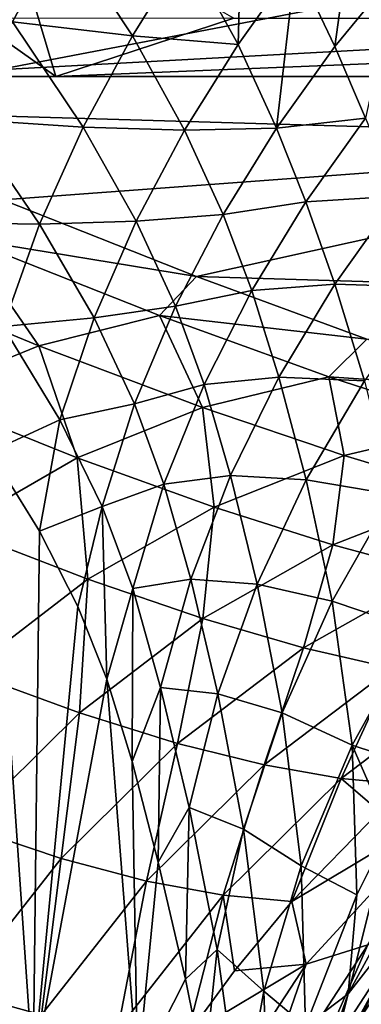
# Model space of a CAD drawing. Header units: metres. Extents: x -62 to 300, y -109 to 109.
# Tile 498 of 656: x 10.56 to 12.56, y 60.91 to 66.68. Entities that reach past the tile are written whole.
import ezdxf

# ---------------------------------------------------------------- set-up
doc = ezdxf.new("R2010")
doc.units = ezdxf.units.M
doc.layers.add('solid_500635', color=7, linetype='CONTINUOUS')

msp = doc.modelspace()

# ---------------------------------------------------------------- linework, layer by layer
at = {"layer": 'solid_500635'}
for points in [[(11.86563, 67.559616, -4.145447), (11.836464, 66.529335, -3.619478), (11.531343, 67.083595, -4.34358)], [(11.86563, 67.559616, -4.145447), (12.173494, 67.002083, -3.413043), (11.836464, 66.529335, -3.619478)], [(10.76954, 66.342804, 6.412589), (9.420122, 67.300003, 6.596309), (10.42898, 67.473579, 5.155511)], [(10.76954, 66.342804, 6.412589), (10.42898, 67.473579, 5.155511), (11.812075, 66.683235, 4.923695)], [(12.531734, 67.44886, -3.212424), (12.404467, 66.518036, -2.767215), (12.173494, 67.002083, -3.413043)], [(12.531734, 67.44886, -3.212424), (12.771971, 66.967865, -2.558987), (12.404467, 66.518036, -2.767215)], [(9.708906, 66.342865, 7.92733), (9.420122, 67.300003, 6.596309), (10.76954, 66.342804, 6.412589)], [(10.806344, 67.202919, -5.337937), (10.516035, 66.663277, -5.539385), (10.082704, 67.241264, -6.222033)], [(10.806344, 67.202919, -5.337937), (11.217664, 66.579819, -4.548762), (10.516035, 66.663277, -5.539385)], [(11.531343, 67.083595, -4.34358), (11.217664, 66.579819, -4.548762), (10.806344, 67.202919, -5.337937)], [(14.373447, 67.13604, 20.444361), (7.093341, 67.087395, 15.28958), (8.042585, 66.658318, 15.352308)], [(14.373447, 67.13604, 20.444361), (8.042585, 66.658318, 15.352308), (9.202216, 66.147881, 15.355618)], [(15.211466, 65.971565, 19.24774), (14.373447, 67.13604, 20.444361), (9.202216, 66.147881, 15.355618)], [(11.531343, 67.083595, -4.34358), (11.836464, 66.529335, -3.619478), (11.217664, 66.579819, -4.548762)], [(12.173494, 67.002083, -3.413043), (12.062682, 66.041077, -2.98282), (11.836464, 66.529335, -3.619478)], [(12.173494, 67.002083, -3.413043), (12.404467, 66.518036, -2.767215), (12.062682, 66.041077, -2.98282)], [(12.771971, 66.967865, -2.558987), (12.583742, 66.097969, -2.207147), (12.404467, 66.518036, -2.767215)], [(8.666383, 66.683411, 9.416207), (9.708906, 66.342865, 7.92733), (15.960187, 66.68174, 14.516252)], [(9.708906, 66.342865, 7.92733), (17.000624, 66.342659, 13.030354), (15.960187, 66.68174, 14.516252)], [(10.516035, 66.663277, -5.539385), (10.929439, 66.045403, -4.764295), (10.253711, 66.091652, -5.752852)], [(11.217664, 66.579819, -4.548762), (10.929439, 66.045403, -4.764295), (10.516035, 66.663277, -5.539385)], [(10.76954, 66.342804, 6.412589), (11.812075, 66.683235, 4.923695), (19.09952, 66.68174, 10.03282)], [(10.76954, 66.342804, 6.412589), (19.09952, 66.68174, 10.03282), (18.059084, 66.342659, 11.518718)], [(11.217664, 66.579819, -4.548762), (11.523978, 66.028137, -3.834357), (10.929439, 66.045403, -4.764295)], [(11.836464, 66.529335, -3.619478), (11.523978, 66.028137, -3.834357), (11.217664, 66.579819, -4.548762)], [(11.836464, 66.529335, -3.619478), (12.062682, 66.041077, -2.98282), (11.523978, 66.028137, -3.834357)], [(12.404467, 66.518036, -2.767215), (12.583742, 66.097969, -2.207147), (12.062682, 66.041077, -2.98282)], [(9.708906, 66.342865, 7.92733), (10.76954, 66.342804, 6.412589), (17.000624, 66.342659, 13.030354)], [(10.76954, 66.342804, 6.412589), (18.059084, 66.342659, 11.518718), (17.000624, 66.342659, 13.030354)], [(15.211466, 65.971565, 19.24774), (9.202216, 66.147881, 15.355618), (10.457973, 65.620354, 15.263076)], [(10.253711, 66.091652, -5.752852), (10.673021, 65.478188, -4.993231), (10.031557, 65.488815, -5.980768)], [(10.929439, 66.045403, -4.764295), (10.673021, 65.478188, -4.993231), (10.253711, 66.091652, -5.752852)], [(12.583742, 66.097969, -2.207147), (12.233292, 65.608421, -2.434543), (12.062682, 66.041077, -2.98282)], [(12.583742, 66.097969, -2.207147), (12.770278, 65.642662, -1.607555), (12.233292, 65.608421, -2.434543)], [(10.929439, 66.045403, -4.764295), (11.240775, 65.495804, -4.060843), (10.673021, 65.478188, -4.993231)], [(11.523978, 66.028137, -3.834357), (11.240775, 65.495804, -4.060843), (10.929439, 66.045403, -4.764295)], [(11.523978, 66.028137, -3.834357), (11.749836, 65.534966, -3.208222), (11.240775, 65.495804, -4.060843)], [(12.062682, 66.041077, -2.98282), (11.749836, 65.534966, -3.208222), (11.523978, 66.028137, -3.834357)], [(12.062682, 66.041077, -2.98282), (12.233292, 65.608421, -2.434543), (11.749836, 65.534966, -3.208222)], [(15.211466, 65.971565, 19.24774), (10.457973, 65.620354, 15.263076), (11.592421, 65.171913, 15.080247)], [(16.139948, 65.036148, 17.92194), (15.211466, 65.971565, 19.24774), (11.592421, 65.171913, 15.080247)], [(11.592421, 65.171913, 15.080247), (10.457973, 65.620354, 15.263076), (10.2339, 65.393913, 14.718849)], [(12.233292, 65.608421, -2.434543), (11.916675, 65.089211, -2.673469), (11.749836, 65.534966, -3.208222)], [(12.233292, 65.608421, -2.434543), (12.40294, 65.127777, -1.853324), (11.916675, 65.089211, -2.673469)], [(12.770278, 65.642662, -1.607555), (12.40294, 65.127777, -1.853324), (12.233292, 65.608421, -2.434543)], [(12.770278, 65.642662, -1.607555), (12.966053, 65.109818, -0.881656), (12.40294, 65.127777, -1.853324)], [(11.749836, 65.534966, -3.208222), (11.47044, 64.997566, -3.446378), (11.240775, 65.495804, -4.060843)], [(11.749836, 65.534966, -3.208222), (11.916675, 65.089211, -2.673469), (11.47044, 64.997566, -3.446378)], [(10.673021, 65.478188, -4.993231), (10.460543, 64.879036, -5.237816), (10.031557, 65.488815, -5.980768)], [(10.673021, 65.478188, -4.993231), (10.993007, 64.930412, -4.301868), (10.460543, 64.879036, -5.237816)], [(11.240775, 65.495804, -4.060843), (10.993007, 64.930412, -4.301868), (10.673021, 65.478188, -4.993231)], [(11.240775, 65.495804, -4.060843), (11.47044, 64.997566, -3.446378), (10.993007, 64.930412, -4.301868)], [(10.2339, 65.393913, 14.718849), (9.56557, 65.221581, 14.171413), (10.670125, 64.766441, 13.897071)], [(11.375668, 64.943924, 14.468719), (10.2339, 65.393913, 14.718849), (10.670125, 64.766441, 13.897071)], [(11.592421, 65.171913, 15.080247), (10.2339, 65.393913, 14.718849), (11.375668, 64.943924, 14.468719)], [(10.670125, 64.766441, 13.897071), (9.56557, 65.221581, 14.171413), (9.969495, 64.481201, 13.337433)], [(12.591674, 64.805588, 14.828686), (11.592421, 65.171913, 15.080247), (11.375668, 64.943924, 14.468719)], [(16.139948, 65.036148, 17.92194), (11.592421, 65.171913, 15.080247), (12.591674, 64.805588, 14.828686)], [(12.40294, 65.127777, -1.853324), (12.075853, 64.582451, -2.112865), (11.916675, 65.089211, -2.673469)], [(12.40294, 65.127777, -1.853324), (12.577023, 64.561546, -1.150455), (12.075853, 64.582451, -2.112865)], [(12.966053, 65.109818, -0.881656), (12.577023, 64.561546, -1.150455), (12.40294, 65.127777, -1.853324)], [(11.916675, 65.089211, -2.673469), (11.638063, 64.539009, -2.926518), (11.47044, 64.997566, -3.446378)], [(11.916675, 65.089211, -2.673469), (12.075853, 64.582451, -2.112865), (11.638063, 64.539009, -2.926518)], [(11.47044, 64.997566, -3.446378), (11.230271, 64.427452, -3.700049), (10.993007, 64.930412, -4.301868)], [(11.47044, 64.997566, -3.446378), (11.638063, 64.539009, -2.926518), (11.230271, 64.427452, -3.700049)], [(10.993007, 64.930412, -4.301868), (10.792279, 64.333046, -4.559585), (10.460543, 64.879036, -5.237816)], [(11.375668, 64.943924, 14.468719), (10.670125, 64.766441, 13.897071), (11.628353, 64.405113, 13.558966)], [(10.993007, 64.930412, -4.301868), (11.230271, 64.427452, -3.700049), (10.792279, 64.333046, -4.559585)], [(12.367822, 64.58532, 14.14804), (11.375668, 64.943924, 14.468719), (11.628353, 64.405113, 13.558966)], [(12.591674, 64.805588, 14.828686), (11.375668, 64.943924, 14.468719), (12.367822, 64.58532, 14.14804)], [(10.460543, 64.879036, -5.237816), (10.792279, 64.333046, -4.559585), (10.383833, 64.146027, -5.357383)], [(13.469625, 64.510422, 14.519729), (12.591674, 64.805588, 14.828686), (12.367822, 64.58532, 14.14804)], [(10.670125, 64.766441, 13.897071), (9.969495, 64.481201, 13.337433), (10.895253, 64.110832, 12.982909)], [(11.628353, 64.405113, 13.558966), (10.670125, 64.766441, 13.897071), (10.895253, 64.110832, 12.982909)], [(12.367822, 64.58532, 14.14804), (11.628353, 64.405113, 13.558966), (12.458245, 64.12323, 13.171138)], [(12.075853, 64.582451, -2.112865), (11.792997, 64.006363, -2.387959), (11.638063, 64.539009, -2.926518)], [(12.075853, 64.582451, -2.112865), (12.236567, 63.981361, -1.435324), (11.792997, 64.006363, -2.387959)], [(12.577023, 64.561546, -1.150455), (12.236567, 63.981361, -1.435324), (12.075853, 64.582451, -2.112865)], [(12.577023, 64.561546, -1.150455), (12.743938, 63.895229, -0.278555), (12.236567, 63.981361, -1.435324)], [(13.228349, 64.304924, 13.772014), (12.367822, 64.58532, 14.14804), (12.458245, 64.12323, 13.171138)], [(13.469625, 64.510422, 14.519729), (12.367822, 64.58532, 14.14804), (13.228349, 64.304924, 13.772014)], [(11.638063, 64.539009, -2.926518), (11.402712, 63.957134, -3.196148), (11.230271, 64.427452, -3.700049)], [(11.638063, 64.539009, -2.926518), (11.792997, 64.006363, -2.387959), (11.402712, 63.957134, -3.196148)], [(10.895253, 64.110832, 12.982909), (9.969495, 64.481201, 13.337433), (10.180586, 63.699116, 12.430323)], [(11.230271, 64.427452, -3.700049), (11.039993, 63.826149, -3.971347), (10.792279, 64.333046, -4.559585)], [(11.628353, 64.405113, 13.558966), (10.895253, 64.110832, 12.982909), (11.696651, 63.822182, 12.584018)], [(11.230271, 64.427452, -3.700049), (11.402712, 63.957134, -3.196148), (11.039993, 63.826149, -3.971347)], [(12.458245, 64.12323, 13.171138), (11.628353, 64.405113, 13.558966), (11.696651, 63.822182, 12.584018)], [(10.792279, 64.333046, -4.559585), (10.673194, 63.680382, -4.790126), (10.383833, 64.146027, -5.357383)], [(10.792279, 64.333046, -4.559585), (11.039993, 63.826149, -3.971347), (10.673194, 63.680382, -4.790126)], [(13.228349, 64.304924, 13.772014), (12.458245, 64.12323, 13.171138), (13.179123, 63.907459, 12.742656)], [(10.383833, 64.146027, -5.357383), (10.636786, 60.504406, -5.135273), (9.817936, 60.504406, -6.566611)], [(10.895253, 64.110832, 12.982909), (10.180586, 63.699116, 12.430323), (10.956178, 63.399403, 12.021109)], [(10.383833, 64.146027, -5.357383), (10.673194, 63.680382, -4.790126), (10.636786, 60.504406, -5.135273)], [(11.696651, 63.822182, 12.584018), (10.895253, 64.110832, 12.982909), (10.956178, 63.399403, 12.021109)], [(12.458245, 64.12323, 13.171138), (11.696651, 63.822182, 12.584018), (12.392896, 63.601025, 12.148854)], [(13.179123, 63.907459, 12.742656), (12.458245, 64.12323, 13.171138), (12.392896, 63.601025, 12.148854)], [(11.792997, 64.006363, -2.387959), (11.559212, 63.399765, -2.680265), (11.402712, 63.957134, -3.196148)], [(11.792997, 64.006363, -2.387959), (11.94859, 63.370289, -1.73689), (11.559212, 63.399765, -2.680265)], [(12.236567, 63.981361, -1.435324), (11.94859, 63.370289, -1.73689), (11.792997, 64.006363, -2.387959)], [(12.236567, 63.981361, -1.435324), (12.387876, 63.272301, -0.5937), (11.94859, 63.370289, -1.73689)], [(12.743938, 63.895229, -0.278555), (12.387876, 63.272301, -0.5937), (12.236567, 63.981361, -1.435324)], [(11.402712, 63.957134, -3.196148), (11.220048, 63.345619, -3.484373), (11.039993, 63.826149, -3.971347)], [(11.402712, 63.957134, -3.196148), (11.559212, 63.399765, -2.680265), (11.220048, 63.345619, -3.484373)], [(12.743938, 63.895229, -0.278555), (12.879857, 63.105446, 0.828648), (12.387876, 63.272301, -0.5937)], [(13.179123, 63.907459, 12.742656), (12.392896, 63.601025, 12.148854), (12.9992, 63.437149, 11.681769)], [(11.039993, 63.826149, -3.971347), (10.897508, 63.2402, -4.293853), (10.673194, 63.680382, -4.790126)], [(11.039993, 63.826149, -3.971347), (11.067607, 62.815807, -3.876942), (10.897508, 63.2402, -4.293853)], [(11.696651, 63.822182, 12.584018), (10.956178, 63.399403, 12.021109), (11.630941, 63.169605, 11.579839)], [(11.039993, 63.826149, -3.971347), (11.220048, 63.345619, -3.484373), (11.067607, 62.815807, -3.876942)], [(12.392896, 63.601025, 12.148854), (11.696651, 63.822182, 12.584018), (11.630941, 63.169605, 11.579839)], [(10.956178, 63.399403, 12.021109), (10.180586, 63.699116, 12.430323), (10.250537, 62.858677, 11.49314)], [(10.673194, 63.680382, -4.790126), (10.897508, 63.2402, -4.293853), (10.636786, 60.504406, -5.135273)], [(12.392896, 63.601025, 12.148854), (11.630941, 63.169605, 11.579839), (12.219924, 62.998886, 11.110147)], [(12.9992, 63.437149, 11.681769), (12.392896, 63.601025, 12.148854), (12.219924, 62.998886, 11.110147)], [(10.956178, 63.399403, 12.021109), (10.250537, 62.858677, 11.49314), (10.90712, 62.617748, 11.046211)], [(11.630941, 63.169605, 11.579839), (10.956178, 63.399403, 12.021109), (10.90712, 62.617748, 11.046211)], [(11.559212, 63.399765, -2.680265), (11.382666, 62.765301, -2.991054), (11.220048, 63.345619, -3.484373)], [(11.559212, 63.399765, -2.680265), (11.717574, 62.729855, -2.05565), (11.382666, 62.765301, -2.991054)], [(11.94859, 63.370289, -1.73689), (11.717574, 62.729855, -2.05565), (11.559212, 63.399765, -2.680265)], [(12.9992, 63.437149, 11.681769), (12.219924, 62.998886, 11.110147), (12.736668, 62.87896, 10.611565)], [(11.220048, 63.345619, -3.484373), (11.215569, 62.33334, -3.481638), (11.067607, 62.815807, -3.876942)], [(11.220048, 63.345619, -3.484373), (11.382666, 62.765301, -2.991054), (11.215569, 62.33334, -3.481638)], [(11.94859, 63.370289, -1.73689), (12.09457, 62.618385, -0.926955), (11.717574, 62.729855, -2.05565)], [(12.387876, 63.272301, -0.5937), (12.09457, 62.618385, -0.926955), (11.94859, 63.370289, -1.73689)], [(10.897508, 63.2402, -4.293853), (11.067607, 62.815807, -3.876942), (10.636786, 60.504406, -5.135273)], [(12.387876, 63.272301, -0.5937), (12.505186, 62.428959, 0.47731), (12.09457, 62.618385, -0.926955)], [(12.879857, 63.105446, 0.828648), (12.505186, 62.428959, 0.47731), (12.387876, 63.272301, -0.5937)], [(11.630941, 63.169605, 11.579839), (10.90712, 62.617748, 11.046211), (11.482293, 62.438683, 10.5742)], [(12.219924, 62.998886, 11.110147), (11.630941, 63.169605, 11.579839), (11.482293, 62.438683, 10.5742)], [(12.879857, 63.105446, 0.828648), (12.926619, 62.289581, 2.082861), (12.505186, 62.428959, 0.47731)], [(12.219924, 62.998886, 11.110147), (11.482293, 62.438683, 10.5742), (11.989478, 62.312714, 10.07614)], [(12.736668, 62.87896, 10.611565), (12.219924, 62.998886, 11.110147), (11.989478, 62.312714, 10.07614)], [(10.90712, 62.617748, 11.046211), (10.250537, 62.858677, 11.49314), (10.235786, 61.953602, 10.558726)], [(12.736668, 62.87896, 10.611565), (11.989478, 62.312714, 10.07614), (12.440038, 62.233067, 9.549881)], [(13.192604, 62.803429, 10.082422), (12.736668, 62.87896, 10.611565), (12.440038, 62.233067, 9.549881)], [(11.067607, 62.815807, -3.876942), (11.248313, 60.504406, -3.603843), (10.636786, 60.504406, -5.135273)], [(11.067607, 62.815807, -3.876942), (11.215569, 62.33334, -3.481638), (11.248313, 60.504406, -3.603843)], [(11.382666, 62.765301, -2.991054), (11.369132, 61.742928, -3.02458), (11.215569, 62.33334, -3.481638)], [(11.382666, 62.765301, -2.991054), (11.550221, 62.063572, -2.39169), (11.369132, 61.742928, -3.02458)], [(11.717574, 62.729855, -2.05565), (11.550221, 62.063572, -2.39169), (11.382666, 62.765301, -2.991054)], [(13.192604, 62.803429, 10.082422), (12.440038, 62.233067, 9.549881), (12.840764, 62.19709, 8.991205)], [(11.717574, 62.729855, -2.05565), (11.868165, 61.93671, -1.277399), (11.550221, 62.063572, -2.39169)], [(12.09457, 62.618385, -0.926955), (11.868165, 61.93671, -1.277399), (11.717574, 62.729855, -2.05565)], [(10.90712, 62.617748, 11.046211), (10.235786, 61.953602, 10.558726), (10.800431, 61.765194, 10.084337)], [(11.482293, 62.438683, 10.5742), (10.90712, 62.617748, 11.046211), (10.800431, 61.765194, 10.084337)], [(12.09457, 62.618385, -0.926955), (12.206408, 61.721256, 0.106594), (11.868165, 61.93671, -1.277399)], [(12.505186, 62.428959, 0.47731), (12.206408, 61.721256, 0.106594), (12.09457, 62.618385, -0.926955)], [(11.482293, 62.438683, 10.5742), (10.800431, 61.765194, 10.084337), (11.301224, 61.633121, 9.586527)], [(11.989478, 62.312714, 10.07614), (11.482293, 62.438683, 10.5742), (11.301224, 61.633121, 9.586527)], [(12.505186, 62.428959, 0.47731), (12.532917, 61.552559, 1.694422), (12.206408, 61.721256, 0.106594)], [(12.721308, 61.930923, 1.894166), (12.532917, 61.552559, 1.694422), (12.505186, 62.428959, 0.47731)], [(12.926619, 62.289581, 2.082861), (12.721308, 61.930923, 1.894166), (12.505186, 62.428959, 0.47731)], [(11.215569, 62.33334, -3.481638), (11.369132, 61.742928, -3.02458), (11.248313, 60.504406, -3.603843)], [(11.989478, 62.312714, 10.07614), (11.301224, 61.633121, 9.586527), (11.74935, 61.550255, 9.062798)], [(12.440038, 62.233067, 9.549881), (11.989478, 62.312714, 10.07614), (11.74935, 61.550255, 9.062798)], [(12.440038, 62.233067, 9.549881), (11.74935, 61.550255, 9.062798), (12.151536, 61.513767, 8.5086)], [(12.440038, 62.233067, 9.549881), (12.151536, 61.513767, 8.5086), (12.665656, 62.039684, 8.868593)], [(12.440038, 62.233067, 9.549881), (12.665656, 62.039684, 8.868593), (12.840764, 62.19709, 8.991205)], [(12.151536, 61.513767, 8.5086), (12.235104, 61.147289, 7.609806), (13.089378, 62.073788, 8.18745)], [(12.665656, 62.039684, 8.868593), (12.151536, 61.513767, 8.5086), (13.089378, 62.073788, 8.18745)], [(13.089378, 62.073788, 8.18745), (12.235104, 61.147289, 7.609806), (12.596858, 61.258995, 6.885559)], [(11.550221, 62.063572, -2.39169), (11.527992, 61.058006, -2.472065), (11.369132, 61.742928, -3.02458)], [(11.550221, 62.063572, -2.39169), (11.713738, 61.232025, -1.643701), (11.527992, 61.058006, -2.472065)], [(11.868165, 61.93671, -1.277399), (11.713738, 61.232025, -1.643701), (11.550221, 62.063572, -2.39169)], [(13.047398, 62.010777, 3.161052), (12.481359, 60.973808, 2.628146), (12.721308, 61.930923, 1.894166)], [(12.937792, 61.559002, 4.087249), (12.481359, 60.973808, 2.628146), (13.047398, 62.010777, 3.161052)], [(10.800431, 61.765194, 10.084337), (10.235786, 61.953602, 10.558726), (10.188377, 60.987286, 9.650899)], [(11.868165, 61.93671, -1.277399), (11.987501, 60.987915, -0.280818), (11.713738, 61.232025, -1.643701)], [(12.206408, 61.721256, 0.106594), (11.987501, 60.987915, -0.280818), (11.868165, 61.93671, -1.277399)], [(12.481359, 60.973808, 2.628146), (12.532917, 61.552559, 1.694422), (12.721308, 61.930923, 1.894166)], [(10.800431, 61.765194, 10.084337), (10.188377, 60.987286, 9.650899), (10.685457, 60.849472, 9.152527)], [(11.301224, 61.633121, 9.586527), (10.800431, 61.765194, 10.084337), (10.685457, 60.849472, 9.152527)], [(11.369132, 61.742928, -3.02458), (11.527992, 61.058006, -2.472065), (11.248313, 60.504406, -3.603843)], [(12.206408, 61.721256, 0.106594), (12.231078, 60.78339, 1.286406), (11.987501, 60.987915, -0.280818)], [(12.532917, 61.552559, 1.694422), (12.231078, 60.78339, 1.286406), (12.206408, 61.721256, 0.106594)], [(13.13475, 61.718513, 5.25281), (12.487648, 60.731865, 4.752975), (12.937792, 61.559002, 4.087249)], [(12.898273, 61.448215, 6.099338), (12.487648, 60.731865, 4.752975), (13.13475, 61.718513, 5.25281)], [(11.301224, 61.633121, 9.586527), (10.685457, 60.849472, 9.152527), (11.133323, 60.764656, 8.630248)], [(11.74935, 61.550255, 9.062798), (11.301224, 61.633121, 9.586527), (11.133323, 60.764656, 8.630248)], [(12.937792, 61.559002, 4.087249), (12.351128, 60.45755, 3.539912), (12.481359, 60.973808, 2.628146)], [(12.487648, 60.731865, 4.752975), (12.351128, 60.45755, 3.539912), (12.937792, 61.559002, 4.087249)], [(11.74935, 61.550255, 9.062798), (11.133323, 60.764656, 8.630248), (11.538536, 60.729843, 8.07937)], [(11.74935, 61.550255, 9.062798), (11.538536, 60.729843, 8.07937), (11.814997, 61.108299, 8.272951)], [(11.74935, 61.550255, 9.062798), (11.814997, 61.108299, 8.272951), (12.151536, 61.513767, 8.5086)], [(12.151536, 61.513767, 8.5086), (11.814997, 61.108299, 8.272951), (12.235104, 61.147289, 7.609806)], [(12.481359, 60.973808, 2.628146), (12.231078, 60.78339, 1.286406), (12.532917, 61.552559, 1.694422)], [(12.898273, 61.448215, 6.099338), (12.22863, 60.420902, 5.589775), (12.487648, 60.731865, 4.752975)], [(12.596858, 61.258995, 6.885559), (12.22863, 60.420902, 5.589775), (12.898273, 61.448215, 6.099338)], [(11.713738, 61.232025, -1.643701), (11.637666, 60.517136, -2.016212), (11.527992, 61.058006, -2.472065)], [(11.713738, 61.232025, -1.643701), (11.851927, 60.235462, -0.681875), (11.637666, 60.517136, -2.016212)], [(11.987501, 60.987915, -0.280818), (11.851927, 60.235462, -0.681875), (11.713738, 61.232025, -1.643701)], [(12.596858, 61.258995, 6.885559), (11.907787, 60.200081, 6.372811), (12.22863, 60.420902, 5.589775)], [(12.235104, 61.147289, 7.609806), (11.907787, 60.200081, 6.372811), (12.596858, 61.258995, 6.885559)], [(12.235104, 61.147289, 7.609806), (11.530468, 60.067677, 7.100145), (11.907787, 60.200081, 6.372811)], [(11.538536, 60.729843, 8.07937), (11.530468, 60.067677, 7.100145), (12.235104, 61.147289, 7.609806)], [(11.814997, 61.108299, 8.272951), (11.538536, 60.729843, 8.07937), (12.235104, 61.147289, 7.609806)], [(11.527992, 61.058006, -2.472065), (11.637666, 60.517136, -2.016212), (11.248313, 60.504406, -3.603843)], [(10.685457, 60.849472, 9.152527), (10.188377, 60.987286, 9.650899), (10.153331, 59.974808, 8.782076)], [(11.987501, 60.987915, -0.280818), (12.023622, 59.9911, 0.863617), (11.851927, 60.235462, -0.681875)], [(12.231078, 60.78339, 1.286406), (12.023622, 59.9911, 0.863617), (11.987501, 60.987915, -0.280818)], [(12.481359, 60.973808, 2.628146), (12.096756, 59.867813, 2.072141), (12.231078, 60.78339, 1.286406)], [(12.351128, 60.45755, 3.539912), (12.096756, 59.867813, 2.072141), (12.481359, 60.973808, 2.628146)]]:
    msp.add_3dface(points, dxfattribs=at)

doc.saveas('drawing.dxf')
